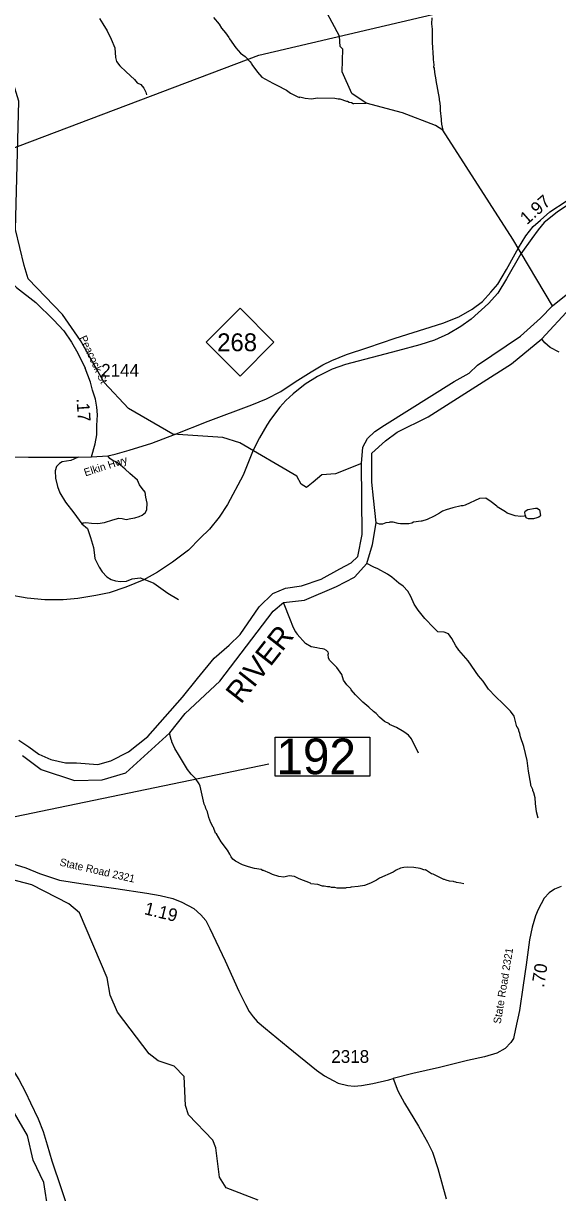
# Model space of a CAD drawing. Extents: x 1248089 to 1457196, y 820910 to 988753.
# Drawn here: x 1411354 to 1416601, y 892525 to 903999 of the extents above; entities that cross this region are included whole.
import ezdxf

# ---------------------------------------------------------------- set-up
doc = ezdxf.new("R2010")
doc.units = 0
for name, color, linetype in [('Exist Hydrographic Creek Single Shore', 7, 'Continuous'), ('Exist Hydrographic Misc Water Feature', 7, 'Continuous'), ('Exist Hydrographic River Shore', 7, 'Continuous'), ('Exist Hydrographic River Shore Label', 7, 'Continuous'), ('Exist Railroad Mainline', 7, 'Continuous'), ('Exist Road Non-System Type 51', 7, 'Continuous'), ('Exist Road Primary NC Attributed', 7, 'Continuous'), ('Exist Road Primary NC Shield CELL', 7, 'Continuous'), ('Exist Road Primary NC Shield Number Label', 7, 'Continuous'), ('Exist Road Secondary Structure Standard Bridge Number Label', 7, 'Continuous'), ('Exist Road Secondary Type 51 Attributed', 7, 'Continuous'), ('Exist Road Secondary Type 51 Label', 7, 'Continuous'), ('Exist Utilities Electrical Transmission Line', 7, 'Continuous'), ('Prop CMT Slope Fill', 7, 'Continuous'), ('Prop GRAU CAT1 Cell', 7, 'Continuous'), ('Prop Lane Lines', 7, 'Continuous')]:
    doc.layers.add(name, color=color, linetype=linetype)

msp = doc.modelspace()

# ---------------------------------------------------------------- linework, layer by layer
at = {"layer": 'Exist Hydrographic Creek Single Shore'}
msp.add_lwpolyline([(1411599, 892348), (1411554, 892624), (1411450, 892843), (1411396, 893084), (1411267, 893303), (1411169, 893413), (1411034, 893734), (1410829, 893945), (1410773, 894055), (1410776, 894189), (1410922, 894403), (1410902, 894669), (1410789, 894865), (1410758, 894974), (1410570, 895178), (1410506, 895321), (1410495, 895333)], dxfattribs=at)
at = {"layer": 'Exist Hydrographic Misc Water Feature'}
for points in [[(1411363, 901623), (1411278, 901976), (1411311, 903236), (1411248, 903438), (1411111, 903664), (1410550, 904391), (1410356, 904746), (1410355, 905104), (1410210, 905350)], [(1416551, 901226), (1416162, 901881), (1415473, 902950), (1415400, 902996), (1415078, 903121), (1414721, 903217), (1414581, 903311), (1414485, 903523), (1414490, 903747), (1414465, 903773), (1414459, 903875), (1414266, 904237), (1414164, 904564), (1414131, 904604)], [(1413222, 904058), (1413276, 903992), (1413300, 903951), (1413339, 903905), (1413372, 903861), (1413377, 903847), (1413440, 903758), (1413486, 903708), (1413532, 903673), (1413579, 903624), (1413594, 903604), (1413596, 903596), (1413654, 903519), (1413697, 903470), (1413804, 903411), (1413844, 903394), (1413939, 903344), (1413978, 903315), (1414049, 903278), (1414069, 903273), (1414069, 903277), (1414121, 903264), (1414185, 903259), (1414241, 903269), (1414413, 903266), (1414445, 903257), (1414461, 903257), (1414528, 903235), (1414536, 903235), (1414552, 903227), (1414576, 903222), (1414592, 903214), (1414600, 903214), (1414721, 903217)], [(1415366, 904053), (1415361, 903995), (1415367, 903941), (1415368, 903799), (1415372, 903776), (1415371, 903745), (1415375, 903728), (1415377, 903644), (1415384, 903592), (1415383, 903568), (1415387, 903560), (1415390, 903518), (1415405, 903444), (1415403, 903437), (1415437, 903263), (1415436, 903247), (1415440, 903239), (1415447, 903183), (1415446, 903143), (1415456, 903058), (1415456, 903034), (1415460, 903026), (1415459, 903010), (1415473, 902950)], [(1414676, 899679), (1414420, 899580), (1414286, 899568), (1414201, 899497), (1414135, 899446), (1414083, 899476), (1414041, 899554), (1413480, 899883), (1413314, 899936), (1412823, 899969), (1412386, 900220), (1412149, 900475), (1411915, 900886), (1411737, 901143), (1411402, 901491), (1411363, 901623)], [(1416615, 900772), (1416528, 900818), (1416475, 900863), (1416449, 900896), (1416446, 900902)], [(1416284, 899169), (1416280, 899167), (1416271, 899163), (1416240, 899160), (1416184, 899165), (1416104, 899194), (1416088, 899207), (1416006, 899255), (1416002, 899261), (1415948, 899304), (1415895, 899340), (1415832, 899336), (1415694, 899272), (1415670, 899264), (1415654, 899265), (1415573, 899246), (1415505, 899226), (1415469, 899211), (1415440, 899191), (1415388, 899162), (1415319, 899132), (1415267, 899113), (1415259, 899114), (1415186, 899103), (1415170, 899095), (1415138, 899088), (1415058, 899088), (1415034, 899090), (1414986, 899103), (1414954, 899104), (1414946, 899100), (1414914, 899097), (1414882, 899086), (1414850, 899086), (1414834, 899091), (1414819, 899099)], [(1416284, 899169), (1416280, 899197), (1416283, 899211), (1416307, 899228), (1416383, 899240), (1416401, 899240), (1416423, 899225), (1416432, 899171), (1416430, 899163), (1416415, 899152), (1416395, 899148), (1416363, 899137), (1416315, 899138), (1416299, 899142), (1416291, 899148), (1416284, 899169)], [(1416409, 896199), (1416392, 896263), (1416382, 896343), (1416379, 896399), (1416368, 896448), (1416357, 896472), (1416357, 896480), (1416338, 896520), (1416338, 896532), (1416313, 896661), (1416301, 896765), (1416270, 896902), (1416237, 896999), (1416229, 897031), (1416218, 897055), (1416218, 897063), (1416205, 897091), (1416199, 897096), (1416173, 897200), (1416138, 897249), (1416066, 897323), (1415991, 897392), (1415921, 897466), (1415868, 897543), (1415823, 897595), (1415723, 897742), (1415629, 897849), (1415600, 897889), (1415562, 897962), (1415530, 898007), (1415487, 898024), (1415423, 898029), (1415384, 898066), (1415296, 898160), (1415230, 898242), (1415193, 898298), (1415158, 898375), (1415128, 898428), (1415085, 898477), (1415041, 898506), (1414971, 898566), (1414931, 898594), (1414836, 898646), (1414797, 898661), (1414726, 898700)], [(1415233, 896837), (1415166, 896979), (1415137, 897013), (1415090, 897046), (1415019, 897090), (1414951, 897119), (1414948, 897124), (1414900, 897149), (1414852, 897192), (1414818, 897228), (1414794, 897245), (1414747, 897290), (1414688, 897339), (1414615, 897411), (1414573, 897460), (1414571, 897468), (1414532, 897509), (1414497, 897554), (1414482, 897610), (1414431, 897677), (1414361, 897749), (1414349, 897773), (1414348, 897805), (1414350, 897815), (1414347, 897827), (1414331, 897844), (1414307, 897858), (1414291, 897862), (1414267, 897863), (1414236, 897872), (1414180, 897881), (1414125, 897914), (1414042, 898004), (1414043, 898012), (1414023, 898036), (1414000, 898085), (1413977, 898141), (1413908, 898317)], [(1415681, 895555), (1415649, 895563), (1415609, 895568), (1415601, 895572), (1415585, 895573), (1415578, 895577), (1415538, 895582), (1415506, 895591), (1415490, 895599), (1415482, 895599), (1415379, 895649), (1415363, 895654), (1415304, 895691), (1415297, 895690), (1415252, 895704), (1415189, 895714), (1415127, 895719), (1415089, 895716), (1415056, 895709), (1415014, 895689), (1414984, 895670), (1414852, 895609), (1414822, 895590), (1414763, 895561), (1414705, 895540), (1414642, 895528), (1414573, 895523), (1414564, 895519), (1414524, 895516), (1414516, 895512), (1414436, 895514), (1414412, 895519), (1414380, 895520), (1414365, 895524), (1414341, 895524), (1414309, 895533), (1414293, 895533), (1414245, 895547), (1414177, 895556), (1414174, 895561), (1414062, 895603), (1414015, 895628), (1413965, 895633), (1413911, 895622), (1413863, 895627), (1413799, 895648), (1413776, 895661), (1413712, 895686), (1413704, 895687), (1413688, 895695), (1413624, 895704), (1413565, 895722), (1413505, 895743), (1413438, 895777), (1413412, 895797), (1413395, 895821), (1413380, 895846), (1413360, 895886), (1413298, 895968), (1413250, 896045), (1413242, 896053), (1413221, 896109), (1413217, 896112), (1413194, 896154), (1413175, 896207), (1413163, 896263), (1413145, 896295), (1413142, 896311), (1413130, 896336), (1413090, 896513), (1413079, 896537), (1413044, 896590), (1413001, 896631), (1412966, 896678), (1412879, 896825), (1412842, 896882), (1412812, 896947), (1412812, 896955), (1412804, 896971), (1412793, 897019), (1412793, 897037)], [(1413660, 892450), (1413346, 892572), (1413281, 892675), (1413245, 892964), (1413213, 893040), (1412976, 893288), (1412945, 893381), (1412934, 893663), (1412836, 893767), (1412678, 893819), (1412588, 893887), (1412279, 894294), (1412207, 894463), (1412177, 894631), (1411906, 895270), (1411799, 895360), (1411436, 895545), (1411162, 895616), (1410907, 895772), (1410768, 895906), (1410701, 895918)]]:
    msp.add_lwpolyline(points, dxfattribs=at)
at = {"layer": 'Exist Hydrographic River Shore'}
for points in [[(1416551, 901226), (1416700, 901349), (1416930, 901608), (1417172, 901986), (1417306, 902278), (1417393, 902405), (1417572, 902471), (1417876, 902638), (1418069, 902727)], [(1411344, 896815), (1411530, 896678), (1411855, 896570), (1412127, 896575), (1412360, 896644), (1412793, 897037), (1412942, 897228), (1413285, 897543), (1413807, 898232), (1413908, 898317), (1414115, 898338), (1414428, 898472), (1414606, 898563), (1414726, 898700), (1414782, 898886), (1414819, 899099), (1414792, 899340), (1414775, 899497), (1414775, 899672), (1414777, 899781), (1414909, 899901), (1415024, 899989), (1415328, 900137), (1415832, 900457), (1416147, 900657), (1416446, 900902), (1417001, 901506)], [(1414676, 899679), (1414688, 899839), (1414735, 899925), (1414805, 899993), (1414901, 900055), (1415585, 900484), (1415731, 900566), (1415813, 900644), (1416236, 900929), (1416433, 901106), (1416551, 901226)], [(1411311, 896964), (1411407, 896898), (1411506, 896829), (1411624, 896775), (1411768, 896744), (1411876, 896744), (1412085, 896726), (1412212, 896762), (1412388, 896849), (1412577, 897002), (1412918, 897386), (1413063, 897569), (1413227, 897770), (1413376, 897897), (1413482, 898003), (1413668, 898272), (1413804, 898404), (1413929, 898458), (1414084, 898479), (1414277, 898545), (1414463, 898646), (1414574, 898705), (1414639, 898768), (1414681, 898983), (1414676, 899679)]]:
    msp.add_lwpolyline(points, dxfattribs=at)
at = {"layer": 'Exist Railroad Mainline'}
for points in [[(1416718, 902228), (1416595, 902146), (1416469, 902045), (1416409, 901973), (1416346, 901888), (1416240, 901739), (1416099, 901492), (1416014, 901350), (1415923, 901249), (1415751, 901097), (1415651, 901023), (1415528, 900952), (1415390, 900891), (1415248, 900846), (1415027, 900785), (1414519, 900653), (1414387, 900607), (1414241, 900534), (1414121, 900459), (1414003, 900362), (1413930, 900297), (1413872, 900232), (1413780, 900113), (1413744, 900057), (1413673, 899932), (1413612, 899811)], [(1413612, 899811), (1413512, 899564), (1413359, 899277), (1413276, 899154), (1413182, 899037), (1413091, 898946), (1412975, 898831), (1412819, 898712), (1412672, 898615), (1412537, 898539), (1412360, 898467), (1412195, 898412), (1412066, 898385), (1411890, 898356), (1411745, 898343), (1411566, 898343), (1411391, 898358), (1411204, 898390)]]:
    msp.add_lwpolyline(points, dxfattribs=at)
at = {"layer": 'Exist Road Non-System Type 51'}
for points in [[(1412103, 904046), (1412134, 903994), (1412177, 903925), (1412215, 903845), (1412253, 903760), (1412259, 903664), (1412270, 903626), (1412302, 903583), (1412362, 903525), (1412445, 903447), (1412471, 903416), (1412507, 903398), (1412536, 903362), (1412556, 903324), (1412563, 903297)], [(1410872, 902441), (1410888, 902427), (1410914, 902385), (1410935, 902209), (1410965, 901995), (1411001, 901867), (1411036, 901754), (1411093, 901641), (1411161, 901527), (1411286, 901408), (1411476, 901261), (1411649, 901091), (1411753, 900981), (1411827, 900871), (1411890, 900763), (1411961, 900616)], [(1411891, 899742), (1411850, 899721), (1411820, 899711), (1411778, 899703), (1411736, 899695), (1411710, 899679), (1411680, 899649), (1411666, 899609), (1411668, 899535), (1411688, 899455), (1411712, 899391), (1411768, 899299), (1411848, 899197), (1411928, 899088)], [(1411928, 899088), (1411941, 899098), (1411969, 899102), (1412023, 899094), (1412085, 899090), (1412151, 899102), (1412231, 899128), (1412293, 899144), (1412323, 899140), (1412362, 899132), (1412410, 899140), (1412450, 899148), (1412492, 899160), (1412520, 899172), (1412554, 899200), (1412566, 899228), (1412570, 899290), (1412558, 899350), (1412550, 899398), (1412520, 899434), (1412496, 899470), (1412474, 899518), (1412400, 899581), (1412355, 899624), (1412309, 899664), (1412267, 899694), (1412225, 899712), (1412203, 899728), (1412183, 899756)], [(1411928, 899088), (1411984, 899042), (1412014, 898954), (1412042, 898854), (1412049, 898805), (1412055, 898747), (1412099, 898663), (1412129, 898617), (1412173, 898567), (1412217, 898543), (1412259, 898529), (1412307, 898521), (1412367, 898525), (1412423, 898547), (1412476, 898555), (1412500, 898559), (1412562, 898535), (1412634, 898505), (1412774, 898408), (1412878, 898344)]]:
    msp.add_lwpolyline(points, dxfattribs=at)
at = {"layer": 'Exist Road Primary NC Attributed'}
for points in [[(1412023, 899745), (1412183, 899756), (1412256, 899772), (1412392, 899810), (1412617, 899881), (1412838, 899966), (1413170, 900095), (1413597, 900255), (1413742, 900316), (1413881, 900385), (1414023, 900483), (1414179, 900581), (1414295, 900647), (1414384, 900690), (1414527, 900750), (1414738, 900817), (1415004, 900909), (1415473, 901057), (1415631, 901120), (1415761, 901193), (1415863, 901271), (1415944, 901361), (1416015, 901441), (1416097, 901585), (1416184, 901739), (1416215, 901797), (1416287, 901913), (1416360, 902005), (1416432, 902069), (1416524, 902151), (1416685, 902256)], [(1409445, 899777), (1409631, 899769), (1409867, 899766), (1410107, 899763), (1410325, 899753), (1410593, 899748), (1410852, 899747), (1411156, 899744), (1411404, 899743), (1411743, 899743), (1411891, 899742), (1412023, 899745)]]:
    msp.add_lwpolyline(points, dxfattribs=at)
at = {"layer": 'Exist Road Primary NC Shield CELL'}
msp.add_lwpolyline([(1413149, 900871), (1413482, 901204), (1413815, 900871), (1413482, 900538)], close=True, dxfattribs=at)
at = {"layer": 'Exist Road Secondary Structure Standard Bridge Number Label'}
msp.add_line((1410971, 896153), (1413764, 896733), dxfattribs=at)
msp.add_lwpolyline([(1413827, 896995), (1414756, 896995), (1414756, 896611), (1413827, 896611)], close=True, dxfattribs=at)
at = {"layer": 'Exist Road Secondary Type 51 Attributed'}
for points in [[(1412023, 899745), (1412059, 899874), (1412074, 899960), (1412074, 900053), (1412082, 900157), (1412077, 900232), (1412061, 900312), (1412033, 900400), (1412012, 900478), (1411961, 900616)], [(1411188, 895772), (1411378, 895712), (1411513, 895657), (1411710, 895592), (1411917, 895558), (1412262, 895509), (1412565, 895463), (1412699, 895442), (1412822, 895412), (1412910, 895375), (1413028, 895312), (1413096, 895252), (1413146, 895196), (1413185, 895116), (1413335, 894798), (1413470, 894501), (1413537, 894371), (1413570, 894302), (1413612, 894249), (1413650, 894204), (1413731, 894136), (1413955, 893953), (1414234, 893725), (1414310, 893670), (1414395, 893625), (1414446, 893599), (1414541, 893576), (1414603, 893569), (1414676, 893575), (1414785, 893594), (1414944, 893632), (1414984, 893644)], [(1416635, 895529), (1416570, 895501), (1416517, 895466), (1416468, 895415), (1416409, 895303), (1416382, 895242), (1416349, 895131), (1416324, 895006), (1416293, 894759), (1416261, 894562), (1416226, 894313), (1416188, 894131), (1416167, 894038), (1416142, 893997), (1416084, 893938), (1416005, 893894), (1415882, 893858), (1415716, 893820), (1415440, 893753), (1415180, 893693), (1414984, 893644)], [(1410675, 894640), (1410706, 894565), (1410771, 894420), (1410817, 894346), (1410866, 894272), (1410948, 894152), (1411232, 893759), (1411310, 893635), (1411375, 893509), (1411423, 893407), (1411501, 893248), (1411547, 893124), (1411587, 892993), (1411634, 892837), (1411724, 892566), (1411768, 892436)], [(1414984, 893644), (1415032, 893524), (1415097, 893401), (1415235, 893176), (1415322, 893021), (1415373, 892922), (1415423, 892762), (1415505, 892464)]]:
    msp.add_lwpolyline(points, dxfattribs=at)
at = {"layer": 'Exist Utilities Electrical Transmission Line'}
msp.add_lwpolyline([(1410955, 902663), (1413667, 903687), (1420765, 905353)], dxfattribs=at)

# ---------------------------------------------------------------- texts
at = {"layer": 'Exist Hydrographic River Shore Label'}
msp.add_text('RIVER', height=210, rotation=51.811, dxfattribs=at).set_placement((1413490, 897311))
at = {"layer": 'Exist Road Primary NC Shield Number Label'}
msp.add_text('268', height=175, dxfattribs=at).set_placement((1413258, 900782))
at = {"layer": 'Exist Road Secondary Structure Standard Bridge Number Label'}
msp.add_text('192', height=350, dxfattribs=at).set_placement((1413839, 896631))
at = {"layer": 'Exist Road Secondary Type 51 Label'}
for s, rotation, p in [('Peacock St', 294.9398, (1411903, 900915)), ('Elkin Hwy', 17.6391, (1411963, 899553)), ('State Road 2321', 347.0258, (1411706, 895735)), ('State Road 2321', 80.5667, (1416041, 894177))]:
    msp.add_text(s, height=75, rotation=rotation, dxfattribs=at).set_placement(p)
at = {"layer": 'Prop CMT Slope Fill'}
msp.add_text('1.97', height=125, rotation=41.2345, dxfattribs=at).set_placement((1416299, 902018))
at = {"layer": 'Prop GRAU CAT1 Cell'}
for s, rotation, p in [('.17', 273.9415, (1411875, 900318)), ('1.19', 346.2071, (1412534, 895258)), ('.70', 80.8777, (1416466, 894533))]:
    msp.add_text(s, height=125, rotation=rotation, dxfattribs=at).set_placement(p)
at = {"layer": 'Prop Lane Lines'}
for s, p in [('2144', (1412118, 900532)), ('2318', (1414378, 893798))]:
    msp.add_text(s, height=125, dxfattribs=at).set_placement(p)

doc.saveas('drawing.dxf')
